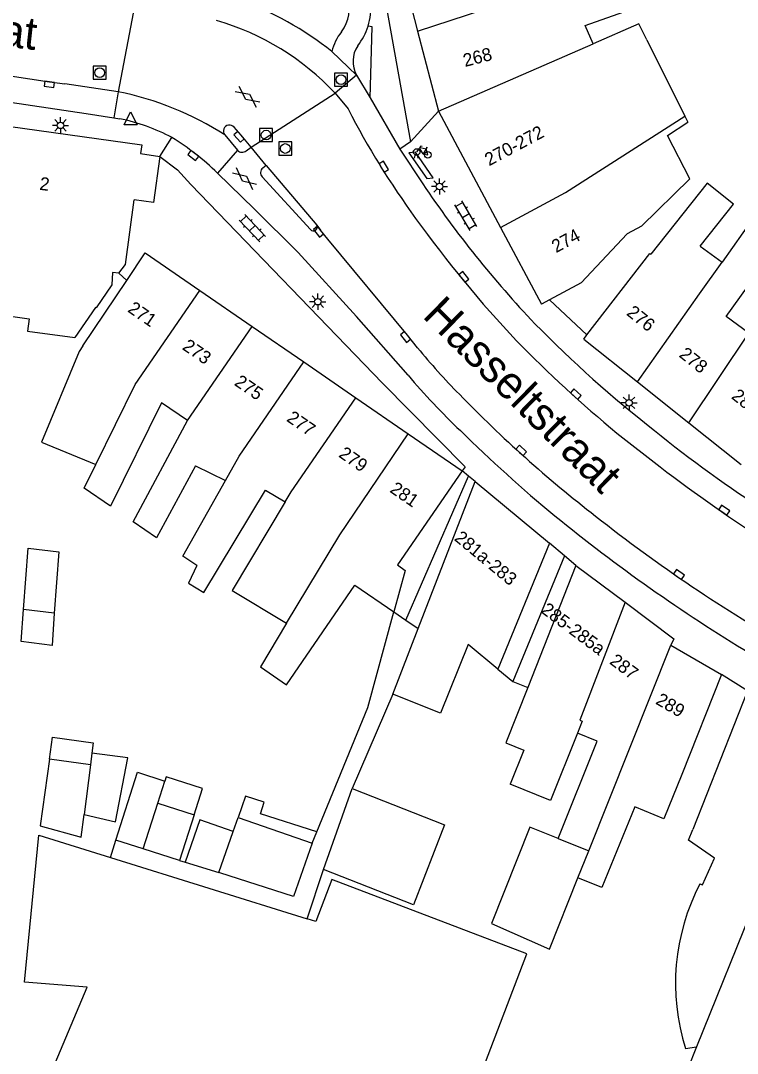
# Model space of a CAD drawing. Extents: x 132998 to 136004, y 396998 to 398512.
# Drawn here: x 133276.7 to 133331.8, y 397708.1 to 397787.5 of the extents above; entities that cross this region are included whole.
import ezdxf

# ---------------------------------------------------------------- set-up
doc = ezdxf.new("R2010")
doc.units = 0
for name, color, linetype in [('gg-afsc-erfafscheiding', 7, 'Continuous'), ('gg-anno-huisnummerreeks BGT', 7, 'Continuous'), ('gg-anno-openbare ruimte label', 7, 'Continuous'), ('gg-bbg-gedigitaliseerde bebouwing', 7, 'Continuous'), ('gg-bbg-gedigitaliseerde bebouwing onder overbouw', 7, 'Continuous'), ('gg-bbg-gedigitaliseerde bijgebouw', 7, 'Continuous'), ('gg-bbg-gedigitaliseerde overbouw', 7, 'Continuous'), ('gg-bbg-hoofdgebouw', 7, 'Continuous'), ('gg-bbg-luifel en loopbrug', 7, 'Continuous'), ('gg-bbg-pand overbouw', 7, 'Continuous'), ('gg-bbg-tussenscheiding', 7, 'Continuous'), ('gg-bbg-tussenscheiding niveau 01', 7, 'Continuous'), ('gg-knt-verharding', 7, 'Continuous'), ('gg-knt-verharding nz', 7, 'Continuous'), ('gt-grn-vlakafsluiter', 7, 'Continuous'), ('gt-grn-weggrens', 7, 'Continuous'), ('gt-symb-fietsenrek', 7, 'Continuous'), ('gt-symb-gesloten verharding', 7, 'Continuous'), ('gt-symb-klinker verharding', 7, 'Continuous'), ('gt-symb-kolk', 7, 'Continuous'), ('gt-symb-lichtmast', 7, 'Continuous'), ('gt-symb-rioolschacht', 7, 'Continuous'), ('gt-symb-waterafsluiter', 7, 'Continuous')]:
    doc.layers.add(name, color=color, linetype=linetype)

# ---------------------------------------------------------------- blocks, each defined once
blk = doc.blocks.new('gt0-KOLK')
at = {"layer": 'gt-symb-kolk'}
blk.add_lwpolyline([(0, 0), (0.375, 0), (0.375, 0.4), (-0.375, 0.4), (-0.375, 0), (0, 0)], dxfattribs=at)
blk = doc.blocks.new('gt0-RS')
at = {"layer": 'gt-symb-rioolschacht'}
blk.add_lwpolyline([(-0.5, -0.5), (0.5, -0.5), (0.5, 0.5), (-0.5, 0.5)], close=True, dxfattribs=at)
blk.add_circle((0, 0), 0.375, dxfattribs=at)
blk = doc.blocks.new('gt0-GESVH1')
at = {"layer": 'gt-symb-gesloten verharding'}
for p, q in [((-0.992, -0.261), (0.008, 0.239)), ((0.008, -0.261), (-0.992, 0.239)), ((0.008, 0.239), (1.008, -0.261)), ((1.008, 0.239), (0.008, -0.261))]:
    blk.add_line(p, q, dxfattribs=at)
blk = doc.blocks.new('gt0-LMAST')
at = {"layer": 'gt-symb-lichtmast'}
for p, q in [((-0.182, 0.173), (-0.447, 0.438)), ((-0.005, 0.246), (-0.005, 0.621)), ((0.172, 0.173), (0.437, 0.438)), ((-0.255, -0.004), (-0.63, -0.004)), ((-0.182, -0.181), (-0.447, -0.446)), ((-0.005, -0.254), (-0.005, -0.629)), ((0.437, -0.446), (0.172, -0.181)), ((0.245, -0.004), (0.62, -0.004))]:
    blk.add_line(p, q, dxfattribs=at)
blk.add_circle((-0.005, -0.004), 0.25, dxfattribs=at)
blk = doc.blocks.new('gt0-WAFSL')
at = {"layer": 'gt-symb-waterafsluiter'}
for p, q in [((-0.5, -0.333), (0, 0.667)), ((0, 0.667), (0.5, -0.333)), ((0.5, -0.333), (-0.5, -0.333))]:
    blk.add_line(p, q, dxfattribs=at)
blk = doc.blocks.new('gt0-FREK')
at = {"layer": 'gt-symb-fietsenrek'}
for p, q in [((0.259, 0.762), (0.294, 0.823)), ((0.294, 0.823), (0.767, 0.714)), ((0.757, 0.841), (0.866, 0.816)), ((0.767, 0.714), (0.84, 0.822)), ((0.54, 0.335), (0.259, 0.762)), ((0.767, 0.714), (0.54, 0.335)), ((0.895, 0.252), (0.767, 0.714))]:
    blk.add_line(p, q, dxfattribs=at)
for points in [[(0.294, 0.823), (0.36, 0.937), (0.452, 0.935)], [(-0.124, 0), (-0.047, 0.312), (0.053, 0.312), (0.12, 0)], [(0.036, 0.476), (0.228, 0.708), (0.259, 0.762)], [(0.54, 0.335), (0.555, 0.305), (0.895, 0.252)]]:
    blk.add_lwpolyline(points, dxfattribs=at)
for centre in [(0.036, 0.476), (0.895, 0.252)]:
    blk.add_circle(centre, 0.252, dxfattribs=at)
blk = doc.blocks.new('gt0-KL1')
at = {"layer": 'gt-symb-klinker verharding'}
for p, q in [((-1.15, 0.3), (1.15, 0.3)), ((-1, -0.3), (-1, 0.3)), ((-0.5, 0.3), (-0.5, 0.45)), ((0, -0.3), (0, 0.3)), ((0.5, 0.3), (0.5, 0.45)), ((1, -0.3), (1, 0.3)), ((-1.15, -0.3), (1.15, -0.3)), ((-0.5, -0.45), (-0.5, -0.3)), ((0.5, -0.45), (0.5, -0.3))]:
    blk.add_line(p, q, dxfattribs=at)

msp = doc.modelspace()

# ---------------------------------------------------------------- linework, layer by layer
at = {"layer": 'gg-afsc-erfafscheiding'}
for p, q in [((133284.826, 397767.489), (133284.224, 397768.053)), ((133305.295, 397735.686), (133302.168, 397728.414)), ((133288.891, 397722.892), (133289.314, 397722.762))]:
    msp.add_line(p, q, dxfattribs=at)
msp.add_lwpolyline([(133299.455, 397725.099), (133303.362, 397734.657), (133305.38, 397742.002)], dxfattribs=at)
at = {"layer": 'gg-bbg-gedigitaliseerde bebouwing'}
for p, q in [((133324.833, 397785.986), (133327.758, 397780.131)), ((133327.758, 397780.131), (133327.999, 397779.649)), ((133328.933, 397770.12), (133330.625, 397768.894)), ((133277.184, 397763.6), (133280.822, 397763.092)), ((133290.108, 397753.237), (133292.416, 397752.105)), ((133302.368, 397744.066), (133305.38, 397742.002)), ((133305.295, 397735.686), (133307.248, 397740.722)), ((133330.58, 397737.2), (133327.534, 397729.501)), ((133332.59, 397735.93), (133328.369, 397725.264)), ((133319.508, 397732.681), (133317.428, 397727.512)), ((133317.428, 397727.512), (133314.326, 397728.76)), ((133278.049, 397724.84), (133283.565, 397723.122)), ((133318.006, 397724.582), (133320.365, 397723.631)), ((133283.565, 397723.122), (133298.698, 397718.408)), ((133319.539, 397721.561), (133320.365, 397723.631)), ((133327.827, 397708.441), (133328.674, 397708.564))]:
    msp.add_line(p, q, dxfattribs=at)
for points in [[(133320.71, 397785.687), (133320.098, 397787.091), (133323.943, 397788.459), (133322.632, 397792.127)], [(133324.833, 397785.986), (133324.214, 397787.225), (133320.71, 397785.687)], [(133328.149, 397775.312), (133326.428, 397778.643), (133327.999, 397779.649)], [(133328.933, 397770.12), (133331.5, 397773.356), (133329.474, 397774.963), (133325.146, 397769.508)], [(133332.699, 397763.426), (133330.955, 397764.708), (133335.276, 397770.733), (133333.017, 397772.281), (133330.625, 397768.894)], [(133273.158, 397757.973), (133274.356, 397757.806), (133275.335, 397764.818), (133277.315, 397764.542), (133277.184, 397763.6)], [(133281.458, 397762.473), (133281.174, 397762.023), (133278.273, 397755.061), (133282.455, 397753.347)], [(133289.501, 397756.713), (133287.496, 397758.091), (133283.587, 397750.122), (133281.558, 397751.517), (133282.455, 397753.347)], [(133290.108, 397753.237), (133287.125, 397747.69), (133285.317, 397748.933), (133289.501, 397756.713)], [(133290.205, 397745.573), (133289.148, 397746.3), (133292.416, 397752.105)], [(133290.205, 397745.573), (133289.567, 397744.218), (133290.768, 397743.496), (133295.5, 397751.372), (133297.016, 397750.461)], [(133297.016, 397750.461), (133292.928, 397743.659), (133297.128, 397741.135)], [(133297.128, 397741.135), (133295.111, 397737.778), (133297.113, 397736.405), (133302.368, 397744.066)], [(133313.383, 397737.604), (133311.086, 397739.508), (133308.957, 397734.213), (133305.295, 397735.686)], [(133315.695, 397736.182), (133313.986, 397731.935), (133315.378, 397731.375), (133314.326, 397728.76)], [(133318.006, 397724.582), (133321.025, 397732.07), (133319.508, 397732.681)], [(133328.674, 397708.564), (133327.962, 397706.81), (133333.345, 397704.624), (133343.77, 397730.3)], [(133327.534, 397729.501), (133326.149, 397726.104), (133323.921, 397727.013), (133321.39, 397720.806), (133319.539, 397721.561)], [(133328.929, 397721.094), (133329.115, 397721.01), (133330.045, 397723.067), (133328.047, 397724.443), (133328.369, 397725.264)], [(133324.346, 397681.733), (133324.004, 397680.922), (133312.934, 397685.589), (133312.202, 397683.851), (133304.656, 397687.033), (133315.599, 397715.71), (133300.599, 397721.435), (133299.365, 397718.2), (133298.698, 397718.408)]]:
    msp.add_lwpolyline(points, dxfattribs=at)
msp.add_arc((133343.486, 397713.452), 16.441, 152.30061, 197.74428, dxfattribs=at)
at = {"layer": 'gg-bbg-gedigitaliseerde bebouwing onder overbouw'}
for p, q in [((133307.248, 397740.722), (133311.63, 397752.02)), ((133317.356, 397747.289), (133313.383, 397737.604)), ((133319.368, 397745.575), (133315.695, 397736.182))]:
    msp.add_line(p, q, dxfattribs=at)
msp.add_lwpolyline([(133310.62, 397752.86), (133305.651, 397745.616), (133306.258, 397745.199), (133305.38, 397742.002)], dxfattribs=at)
at = {"layer": 'gg-bbg-gedigitaliseerde bijgebouw'}
for p, q in [((133279.253, 397741.899), (133276.877, 397742.187)), ((133282.138, 397731.132), (133282.028, 397730.241)), ((133282.028, 397730.241), (133278.877, 397730.677)), ((133287.216, 397727.303), (133287.759, 397729.002)), ((133299.966, 397722.194), (133302.168, 397728.414)), ((133287.216, 397727.303), (133290.014, 397726.41)), ((133290.014, 397726.41), (133288.891, 397722.892)), ((133293.006, 397725.121), (133293.386, 397726.209)), ((133293.386, 397726.209), (133299.093, 397724.214)), ((133286.092, 397723.785), (133283.991, 397724.456)), ((133288.891, 397722.892), (133286.092, 397723.785)), ((133289.314, 397722.762), (133291.904, 397721.967))]:
    msp.add_line(p, q, dxfattribs=at)
for points in [[(133276.877, 397742.187), (133277.231, 397746.91), (133279.608, 397746.622), (133279.253, 397741.899)], [(133281.555, 397726.418), (133283.955, 397725.873), (133284.917, 397730.788), (133282.138, 397731.132)], [(133278.877, 397730.677), (133278.168, 397725.549), (133281.315, 397724.691), (133281.555, 397726.418)], [(133283.991, 397724.456), (133285.656, 397729.673), (133287.759, 397729.002)], [(133302.168, 397728.414), (133309.284, 397725.623), (133306.876, 397719.484), (133299.966, 397722.194)], [(133293.006, 397725.121), (133290.45, 397726.013), (133289.314, 397722.762)], [(133299.093, 397724.214), (133297.666, 397720.129), (133291.99, 397721.94), (133291.904, 397721.967)]]:
    msp.add_lwpolyline(points, dxfattribs=at)
at = {"layer": 'gg-bbg-gedigitaliseerde overbouw'}
for p, q in [((133305.38, 397742.002), (133306.305, 397741.368)), ((133306.305, 397741.368), (133307.248, 397740.722)), ((133313.383, 397737.604), (133314.534, 397736.65)), ((133314.534, 397736.65), (133315.695, 397736.182))]:
    msp.add_line(p, q, dxfattribs=at)
at = {"layer": 'gg-bbg-hoofdgebouw'}
for p, q in [((133305.91, 397791.62), (133307.206, 397786.649)), ((133307.206, 397786.649), (133308.81, 397780.5)), ((133308.81, 397780.5), (133313.587, 397771.55)), ((133313.587, 397771.55), (133316.73, 397765.66)), ((133284.826, 397767.489), (133286.25, 397769.61)), ((133286.25, 397769.61), (133290.444, 397766.728)), ((133281.458, 397762.473), (133284.826, 397767.489)), ((133290.444, 397766.728), (133294.479, 397763.954)), ((133317.343, 397765.989), (133316.73, 397765.66)), ((133294.479, 397763.954), (133298.45, 397761.224)), ((133319.98, 397762.98), (133320.225, 397763.297)), ((133319.98, 397762.98), (133324.115, 397759.694)), ((133298.45, 397761.224), (133302.452, 397758.474)), ((133324.115, 397759.694), (133328.066, 397756.554)), ((133302.452, 397758.474), (133306.478, 397755.707)), ((133328.066, 397756.554), (133332.11, 397753.34)), ((133306.478, 397755.707), (133310.62, 397752.86)), ((133311.63, 397752.02), (133317.356, 397747.289)), ((133319.368, 397745.575), (133323.161, 397742.748)), ((133326.68, 397739.46), (133330.58, 397737.2))]:
    msp.add_line(p, q, dxfattribs=at)
for points in [[(133272.369, 397779.809), (133285.98, 397777.91), (133285.88, 397777.25), (133287.38, 397777.02)], [(133287.38, 397777.02), (133286.89, 397773.49), (133285.403, 397773.698)], [(133328.149, 397775.312), (133324.438, 397771.67), (133323.327, 397771.066), (133319.797, 397767.303), (133317.343, 397765.989)], [(133284.224, 397768.053), (133284.722, 397768.721), (133285.403, 397773.698)], [(133320.225, 397763.297), (133325.067, 397769.569), (133325.146, 397769.508)], [(133284.224, 397768.053), (133283.73, 397768.102), (133283.671, 397767.16), (133282.469, 397765.377), (133282.415, 397765.413), (133280.822, 397763.092)], [(133323.161, 397742.748), (133326.93, 397739.93), (133326.68, 397739.46)], [(133241.51, 397663.06), (133257.41, 397656.285), (133257.889, 397656.083), (133269.88, 397684.583), (133269.778, 397684.624), (133269.983, 397685.136), (133285.763, 397678.468), (133291.574, 397692.19), (133275.765, 397698.86), (133281.792, 397713.16), (133276.968, 397713.547), (133278.049, 397724.84)]]:
    msp.add_lwpolyline(points, dxfattribs=at)
at = {"layer": 'gg-bbg-luifel en loopbrug'}
msp.add_line((133299.093, 397724.214), (133299.455, 397725.099), dxfattribs=at)
for points in [[(133279.253, 397741.899), (133279.081, 397739.434), (133276.705, 397739.722), (133276.877, 397742.187)], [(133278.877, 397730.677), (133279.11, 397732.361), (133282.248, 397731.927), (133282.138, 397731.132)], [(133290.014, 397726.41), (133290.657, 397728.426), (133287.86, 397729.318), (133287.759, 397729.002)], [(133299.455, 397725.099), (133295.125, 397726.479), (133295.408, 397727.366), (133293.952, 397727.831), (133293.386, 397726.209)], [(133318.006, 397724.582), (133315.842, 397725.454), (133312.884, 397718.037), (133317.354, 397716.084), (133319.539, 397721.561)]]:
    msp.add_lwpolyline(points, dxfattribs=at)
at = {"layer": 'gg-bbg-pand overbouw'}
for p, q in [((133311.125, 397752.44), (133310.62, 397752.86)), ((133311.63, 397752.02), (133311.125, 397752.44)), ((133318.505, 397746.31), (133317.356, 397747.289)), ((133319.368, 397745.575), (133318.505, 397746.31))]:
    msp.add_line(p, q, dxfattribs=at)
at = {"layer": 'gg-bbg-tussenscheiding'}
for p, q in [((133307.206, 397786.649), (133314.899, 397789.201)), ((133308.81, 397780.5), (133320.71, 397785.687)), ((133328.901, 397766.458), (133330.625, 397768.894)), ((133324.115, 397759.694), (133328.901, 397766.458)), ((133289.501, 397756.713), (133294.479, 397763.954)), ((133328.066, 397756.554), (133332.699, 397763.426)), ((133320.365, 397723.631), (133326.68, 397739.46)), ((133282.028, 397730.241), (133281.555, 397726.418)), ((133286.092, 397723.785), (133287.216, 397727.303)), ((133291.904, 397721.967), (133293.006, 397725.121)), ((133333.297, 397720.039), (133328.674, 397708.564))]:
    msp.add_line(p, q, dxfattribs=at)
for points in [[(133313.587, 397771.55), (133318.582, 397774.256), (133327.758, 397780.131)], [(133282.455, 397753.347), (133285.466, 397759.486), (133290.444, 397766.728)], [(133292.416, 397752.105), (133293.473, 397753.983), (133298.45, 397761.224)], [(133297.016, 397750.461), (133297.477, 397751.232), (133302.452, 397758.474)], [(133297.128, 397741.135), (133301.216, 397747.937), (133306.478, 397755.707)], [(133323.161, 397742.748), (133319.673, 397733.676), (133319.876, 397733.595), (133319.508, 397732.681)]]:
    msp.add_lwpolyline(points, dxfattribs=at)
at = {"layer": 'gg-bbg-tussenscheiding niveau 01'}
for p, q in [((133306.305, 397741.368), (133311.125, 397752.44)), ((133318.505, 397746.31), (133314.534, 397736.65))]:
    msp.add_line(p, q, dxfattribs=at)
at = {"layer": 'gg-knt-verharding'}
for p, q in [((133302.512, 397783.278), (133303.544, 397781.528)), ((133303.544, 397781.528), (133305.828, 397777.579)), ((133283.84, 397780.005), (133284.299, 397779.919)), ((133292.373, 397778.675), (133293.354, 397777.502)), ((133306.664, 397778.143), (133305.828, 397777.579)), ((133294.015, 397777.461), (133294.391, 397777.744)), ((133305.828, 397777.579), (133307.607, 397774.919)), ((133295.56, 397776.334), (133295.289, 397776.132)), ((133295.56, 397776.334), (133299.44, 397771.733)), ((133295.241, 397775.444), (133298.959, 397771.408)), ((133299.44, 397771.733), (133299.73, 397771.364)), ((133320.225, 397763.297), (133317.343, 397765.989)), ((133322.536, 397755.748), (133325.869, 397753.151)), ((133332.59, 397735.93), (133330.58, 397737.2))]:
    msp.add_line(p, q, dxfattribs=at)
for points in [[(133303.419, 397790.048), (133304.503, 397790.206), (133306.664, 397778.143)], [(133303.544, 397781.528), (133303.704, 397786.999), (133303.391, 397787.043)], [(133257.082, 397785.385), (133265.831, 397784.571), (133269.321, 397784.159), (133272.805, 397783.686), (133278.891, 397782.764), (133280.051, 397782.601)], [(133269.979, 397782.066), (133281.691, 397780.339), (133283.84, 397780.005)], [(133294.391, 397777.744), (133293.619, 397778.666), (133293.083, 397779.266)], [(133287.38, 397777.02), (133288.73, 397776), (133289.768, 397774.858), (133304.501, 397759.583), (133310.859, 397753.161), (133310.62, 397752.86)], [(133306.465, 397760.214), (133302.504, 397764.722), (133298.009, 397769.641), (133294.631, 397773.004), (133291.805, 397775.751)], [(133307.198, 397762.318), (133306.424, 397763.272), (133300.303, 397770.672), (133299.73, 397771.364)]]:
    msp.add_lwpolyline(points, dxfattribs=at)
for centre, radius, start, end in [((133298.747, 397788.509), 4.87, 342.48046, 3.83651), ((133298.74, 397788.513), 4.878, 322.25426, 342.45944), ((133304.36, 397784.334), 2.129, 145.91974, 209.75138), ((133358.102, 397809.655), 63.278, 207.2551, 216.22023), ((133281.348, 397765.411), 14.805, 61.96511, 78.50094), ((133292.719, 397778.981), 0.462, 38.01381, 221.5338), ((133277.413, 397760.899), 20.681, 45.90041, 58.21598), ((133293.705, 397777.807), 0.465, 220.99674, 311.90456), ((133295.591, 397775.765), 0.475, 129.49499, 222.52318), ((133374.412, 397819.622), 80.382, 213.78839, 223.63115), ((133383.791, 397827.555), 94.583, 215.77233, 223.17302), ((133299.19, 397771.584), 0.291, 217.25343, 30.83844), ((133384.201, 397831.066), 95.376, 224.54968, 231.95376), ((133388.134, 397834.923), 102.819, 224.51193, 230.35775), ((133345.98, 397793.943), 50.042, 219.19534, 224.71546), ((133344.089, 397791.693), 49.056, 219.91825, 226.78576), ((133381.369, 397827.607), 98.88, 224.14937, 232.29984), ((133386.418, 397832.904), 108.106, 225.39122, 230.5804), ((133384.951, 397829.403), 94.543, 230.97473, 237.50194), ((133404.569, 397856.515), 129.915, 232.71477, 237.29214), ((133400.608, 397851.026), 131.118, 230.81871, 238.85282), ((133393.594, 397841.152), 117.082, 231.61984, 240.60315)]:
    msp.add_arc(centre, radius, start, end, dxfattribs=at)
at = {"layer": 'gg-knt-verharding nz'}
for p, q in [((133284.152, 397781.997), (133280.051, 397782.601)), ((133300.849, 397781.894), (133301.849, 397780.677)), ((133295.56, 397776.334), (133294.391, 397777.744))]:
    msp.add_line(p, q, dxfattribs=at)
msp.add_lwpolyline([(133306.525, 397777.312), (133307.901, 397775.333), (133308.405, 397775.379), (133307.029, 397777.358), (133306.525, 397777.312)], dxfattribs=at)
for centre, radius, start, end in [((133285.21, 397765.877), 24.62, 51.26775, 70.50535), ((133298.898, 397788.447), 3.056, 323.01374, 17.085), ((133286.18, 397768.14), 20.109, 43.15537, 73.9509), ((133304.204, 397784.313), 3.672, 141.29351, 167.91096), ((133279.501, 397758.653), 23.803, 57.26263, 78.73137)]:
    msp.add_arc(centre, radius, start, end, dxfattribs=at)
at = {"layer": 'gt-grn-vlakafsluiter'}
for p, q in [((133283.565, 397723.122), (133283.991, 397724.456)), ((133298.698, 397718.408), (133299.966, 397722.194))]:
    msp.add_line(p, q, dxfattribs=at)
at = {"layer": 'gt-grn-weggrens'}
for p, q in [((133285.425, 397788.586), (133284.152, 397781.997)), ((133300.614, 397785.082), (133302.512, 397783.278)), ((133302.512, 397783.278), (133300.849, 397781.894)), ((133284.152, 397781.997), (133283.84, 397780.005)), ((133294.391, 397777.744), (133300.849, 397781.894)), ((133306.664, 397778.143), (133308.81, 397780.5)), ((133287.38, 397777.02), (133288.306, 397778.479)), ((133293.354, 397777.502), (133291.805, 397775.751))]:
    msp.add_line(p, q, dxfattribs=at)

# ---------------------------------------------------------------- block references
at = {"layer": 'gt-symb-fietsenrek'}
msp.add_blockref('gt0-FREK', (133307.096, 397776.891), dxfattribs=at)
at = {"layer": 'gt-symb-gesloten verharding'}
for p, rotation in [((133294.126, 397781.617), -36.99589775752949), ((133293.886, 397775.335), -39.849571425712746)]:
    msp.add_blockref('gt0-GESVH1', p, dxfattribs=dict(at, rotation=rotation))
at = {"layer": 'gt-symb-klinker verharding'}
for p, rotation in [((133310.919, 397772.468), 120.46264004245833), ((133294.491, 397771.508), 133.54158234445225)]:
    msp.add_blockref('gt0-KL1', p, dxfattribs=dict(at, rotation=rotation))
at = {"layer": 'gt-symb-kolk'}
for p, rotation in [((133278.891, 397782.764), 172.00113961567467), ((133293.619, 397778.666), 131.80845806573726), ((133290.062, 397777.262), 142.29560008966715), ((133304.433, 397776.133), -58.006591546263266), ((133299.73, 397771.364), 128.18215493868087), ((133310.609, 397767.637), -50.687312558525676), ((133306.424, 397763.272), 129.06058607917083), ((133319.241, 397758.599), -42.0771850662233), ((133315.045, 397754.27), -42.122776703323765), ((133330.678, 397749.661), -34.66146874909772), ((133327.207, 397744.712), -34.545098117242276)]:
    msp.add_blockref('gt0-KOLK', p, dxfattribs=dict(at, rotation=rotation))
at = {"layer": 'gt-symb-lichtmast'}
for p in [(133279.73, 397779.418), (133308.895, 397774.719), (133299.527, 397765.861), (133323.475, 397758.088)]:
    msp.add_blockref('gt0-LMAST', p, dxfattribs=at)
at = {"layer": 'gt-symb-rioolschacht'}
for p in [(133282.737, 397783.469), (133301.316, 397782.934), (133295.55, 397778.664), (133297.026, 397777.635)]:
    msp.add_blockref('gt0-RS', p, dxfattribs=at)
at = {"layer": 'gt-symb-waterafsluiter'}
msp.add_blockref('gt0-WAFSL', (133285.115, 397779.795), dxfattribs=at)

# ---------------------------------------------------------------- texts
at = {"layer": 'gg-anno-huisnummerreeks BGT'}
for s, rotation, p in [('268', 14.6, (133310.853, 397783.898)), ('270-272', 28.1, (133312.702, 397776.261)), ('2', 352.1, (133278.071, 397774.469)), ('274', 28.1, (133317.851, 397769.582)), ('271', 325.5, (133284.828, 397765.128)), ('276', 321.5, (133323.211, 397764.883)), ('273', 325.5, (133289.03, 397762.24)), ('278', 321.5, (133327.254, 397761.67)), ('275', 325.5, (133293.033, 397759.488)), ('280', 321.5, (133331.28, 397758.47)), ('277', 325.5, (133297.054, 397756.724)), ('279', 325.5, (133301.064, 397753.968)), ('281', 325.5, (133305, 397751.263)), ('281a-283', 320.4, (133309.96, 397747.566)), ('285-285a', 323.3, (133316.632, 397742.002)), ('287', 323.2, (133321.907, 397738.068)), ('289', 329.9, (133325.447, 397734.973))]:
    msp.add_text(s, height=1, rotation=rotation, dxfattribs=at).set_placement(p)
at = {"layer": 'gg-anno-openbare ruimte label'}
for s, rotation, p in [('Kwaadeindstraat', 353.7, (133253.018, 397787.943)), ('Hasseltstraat', 315.3, (133307.502, 397764.708))]:
    msp.add_text(s, height=2.5, rotation=rotation, dxfattribs=at).set_placement(p)

doc.saveas('drawing.dxf')
